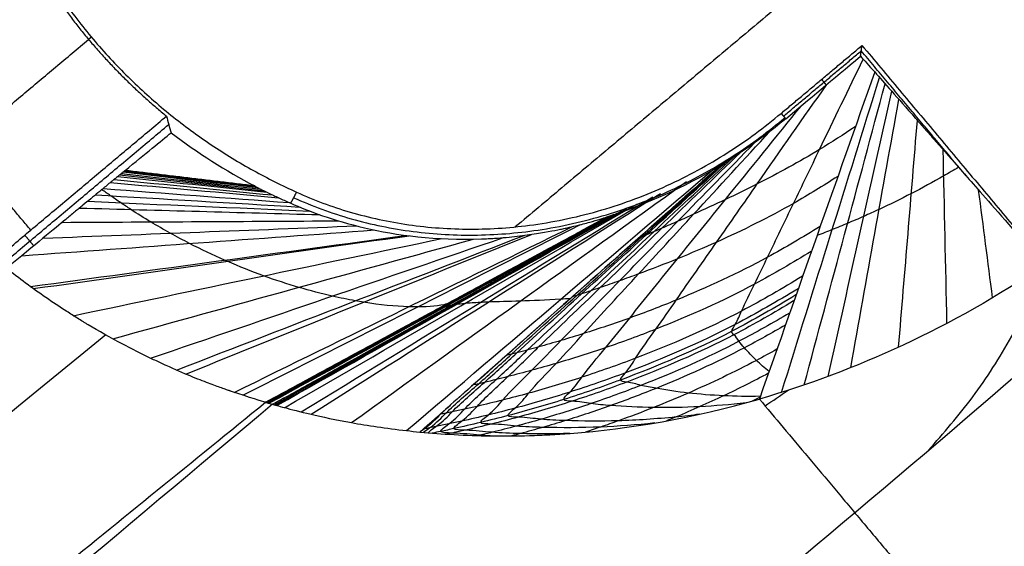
# Model space of a CAD drawing. Header units: millimetres. Extents: x -657 to 864, y -831 to 851.
# Tile 444 of 656: x 730.593 to 732.196, y -472.482 to -471.625. Entities that reach past the tile are written whole.
import ezdxf

# ---------------------------------------------------------------- set-up
doc = ezdxf.new("R2010")
doc.units = ezdxf.units.MM
doc.layers.add('Default', color=7, linetype='Continuous', true_color=0x000000)

msp = doc.modelspace()

# ---------------------------------------------------------------- linework, layer by layer
at = {"layer": 'Default'}
for points in [[(863.462, -524.3574, 60.1215), (781.241, -426.3702, 60.1215), (699.02, -328.383, 60.1215)], [(862.6916, -523.6536, 60.3347), (781.1353, -426.4587, 60.3347), (699.5791, -329.2638, 60.3347)], [(842.781, -633.2885, 16.0739), (715.467, -481.5616, 16.0739), (588.153, -329.8347, 16.0739)], [(842.2602, -632.8103, 16.3106), (715.3969, -481.6205, 16.3106), (588.5336, -330.4307, 16.3106)], [(734.0612, -340.3042, 73.1638), (540.134, -503.0285, 73.1638), (346.2067, -665.7528, 73.1638)], [(733.5114, -340.8567, 72.9219), (540.1791, -503.0817, 72.9219), (346.8468, -665.3068, 72.9219)], [(749.7126, -752.7944, -11.8414), (602.0068, -576.7654, -11.8414), (454.301, -400.7365, -11.8414)], [(749.3201, -752.3266, -11.5875), (602.0068, -576.7654, -11.5875), (454.6934, -401.2042, -11.5875)], [(723.8771, -484.2592, 89.3434), (731.0328, -478.2549, 89.3434), (738.1885, -472.2506, 89.3434)], [(738.1885, -472.2506, 89.5973), (731.0328, -478.2549, 89.5973), (723.8771, -484.2592, 89.5973)], [(723.8771, -484.2592, 89.4703), (731.0328, -478.2549, 89.4703), (738.1885, -472.2506, 89.4703)]]:
    msp.add_open_spline(points, degree=2, dxfattribs=at)
for points, knots in [([(812.669, -399.9988, 89.6975), (802.7277, -408.3406, 79.2965), (772.356, -433.8255, 50.6557), (702.4844, -492.4547, 3.3508), (640.4896, -544.4745, -11.8414), (602.0068, -576.7654, -11.8414)], [2.41548, 2.41548, 2.41548, 2.41548, 70.396144, 198.636056, 404.995527, 404.995527, 404.995527, 404.995527]), ([(812.1148, -400.4639, 89.4437), (802.3062, -408.6943, 79.2125), (772.0838, -434.0539, 50.7577), (702.42, -492.5087, 3.594), (640.4654, -544.4948, -11.5875), (602.0068, -576.7654, -11.5875)], [2.408267, 2.408267, 2.408267, 2.408267, 69.367076, 197.537893, 403.786179, 403.786179, 403.786179, 403.786179])]:
    msp.add_open_spline(points, degree=3, knots=knots, dxfattribs=at)
msp.add_rational_spline([(738.1885, -472.2506, 89.5204), (744.4855, -466.9668, 89.5204), (739.682, -461.2422, 89.5204), (734.8785, -455.5177, 89.5204), (728.5815, -460.8015, 89.5204)], [1, 0.707106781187, 1, 0.707106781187, 1], degree=2, knots=[1.570796, 1.570796, 1.570796, 3.141593, 3.141593, 4.712389, 4.712389, 4.712389], dxfattribs=at)
at = {"layer": 'Default', "color": 18, "true_color": 0x000000}
for points, degree in [([(737.2777, -463.2597, 94.5707), (733.6667, -466.2897, 96.8698), (730.0556, -469.3197, 99.1689), (726.4446, -472.3497, 101.468)], 3), ([(731.868, -467.7989, 97.1004), (729.9598, -469.4001, 98.3154), (728.0516, -471.0012, 99.5303), (726.1435, -472.6024, 100.7452)], 3), ([(736.145, -470.5709, 93.3296), (729.2756, -476.3351, 93.3296), (722.4061, -482.0992, 93.3296)], 2), ([(736.1725, -470.6037, 92.4328), (729.303, -476.3678, 92.4328), (722.4336, -482.132, 92.4328)], 2), ([(722.461, -482.1647, 91.5361), (729.3305, -476.4006, 91.5361), (736.1999, -470.6364, 91.5361)], 2), ([(722.4913, -482.2007, 94.1516), (729.3607, -476.4366, 94.1516), (736.2302, -470.6724, 94.1516)], 2), ([(732.6147, -470.943, 93.3296), (732.0073, -471.4527, 93.3296), (731.3999, -471.9624, 93.3296)], 2), ([(736.6663, -471.1921, 93.4434), (729.7968, -476.9563, 93.4434), (722.9274, -482.7204, 93.4434)], 2), ([(736.6955, -471.2269, 92.4897), (729.826, -476.9911, 92.4897), (722.9566, -482.7553, 92.4897)], 2), ([(722.9858, -482.7901, 91.5361), (729.8552, -477.0259, 91.5361), (736.7247, -471.2618, 91.5361)], 2), ([(730.6039, -471.5104, 94.4505), (730.3827, -471.696, 94.4505), (730.1615, -471.8816, 94.4505)], 2), ([(730.2755, -472.0174, 94.4505), (730.4902, -471.8372, 94.4505), (730.7049, -471.6571, 94.4505)], 2), ([(730.7094, -471.6533, 93.3296), (730.7071, -471.6552, 93.89), (730.7049, -471.6571, 94.4505)], 2), ([(731.8329, -471.7776, 93.3296), (731.8988, -471.7223, 93.3296), (731.9646, -471.667, 93.3296)], 2), ([(731.8367, -471.7821, 94.5701), (731.9001, -471.7289, 94.5701), (731.9634, -471.6757, 94.5701)], 2), ([(731.9623, -471.6844, 95.8106), (731.9634, -471.6757, 94.5701), (731.9646, -471.667, 93.3296)], 2), ([(732.1341, -471.8791, 94.5701), (732.0488, -471.7774, 94.5701), (731.9634, -471.6757, 94.5701)], 2), ([(731.9646, -471.667, 93.3296), (732.4541, -472.2504, 93.3296), (732.9437, -472.8338, 93.3296)], 2), ([(731.8403, -471.7864, 95.7562), (731.878, -471.755, 95.7928), (731.9166, -471.7227, 95.8098), (731.9623, -471.6844, 95.8106)], 3), ([(731.9623, -471.6844, 95.8106), (731.9682, -471.691, 95.7465), (731.9759, -471.6996, 95.6756), (731.9854, -471.7102, 95.5979)], 3), ([(730.6107, -471.9676, 94.4505), (730.4967, -471.8318, 94.4505), (730.3827, -471.696, 94.4505)], 2), ([(731.9854, -471.7102, 95.5979), (731.9227, -471.8877, 95.0218), (731.8601, -472.0652, 94.4456), (731.7975, -472.2426, 93.8694)], 3), ([(731.8336, -472.2318, 93.8534), (731.8868, -472.0609, 94.4138), (731.94, -471.89, 94.9741), (731.9933, -471.7191, 95.5345)], 3), ([(731.8988, -471.7223, 93.3296), (731.9025, -471.7268, 94.5648), (731.9063, -471.7313, 95.8001)], 2), ([(731.9853, -471.7104, 95.5976), (731.9854, -471.7103, 95.5977), (731.9854, -471.7103, 95.5978), (731.9854, -471.7102, 95.5979)], 3), ([(731.8704, -472.2197, 93.8382), (731.9143, -472.0563, 94.3805), (731.9583, -471.8928, 94.9229), (732.0023, -471.7293, 95.4652)], 3), ([(731.9094, -472.2059, 93.8231), (731.944, -472.0511, 94.3439), (731.9785, -471.8963, 94.8647), (732.0131, -471.7416, 95.3854)], 3), ([(731.9462, -472.1917, 93.81), (731.9723, -472.046, 94.3077), (731.9985, -471.9003, 94.8053), (732.0247, -471.7546, 95.3029)], 3), ([(730.3895, -472.1532, 94.4505), (730.6107, -471.9676, 94.4505), (730.8318, -471.782, 94.4505)], 2), ([(730.8318, -471.782, 94.4505), (730.8342, -471.7911, 95.5197), (730.8366, -471.8002, 96.5888), (730.8391, -471.8091, 97.658)], 3), ([(731.8329, -471.7776, 93.3296), (731.8366, -471.782, 94.5429), (731.8403, -471.7864, 95.7562)], 2), ([(730.3869, -472.1719, 96.0543), (730.6112, -471.9838, 96.0543), (730.8354, -471.7956, 96.0543)], 2), ([(732.0243, -472.1582, 93.7855), (732.0345, -472.0351, 94.2219), (732.0447, -471.9121, 94.6583), (732.0549, -471.789, 95.0946)], 3), ([(730.7643, -471.8705, 97.521), (730.7978, -471.8429, 97.5698), (730.8228, -471.8224, 97.6154), (730.8391, -471.8091, 97.658)], 3), ([(730.8391, -471.8091, 97.658), (730.8825, -471.8421, 97.5769), (730.9281, -471.8709, 97.4898), (730.9754, -471.8957, 97.3968)], 3), ([(732.103, -472.1194, 93.7652), (732.101, -472.0252, 94.115), (732.0989, -471.931, 94.4648), (732.0969, -471.8367, 94.8146)], 3), ([(731.2228, -472.294, 94.3737), (731.3901, -472.1516, 94.8264), (731.5574, -472.0091, 95.279), (731.7247, -471.8667, 95.7317)], 3), ([(731.5661, -471.9402, 95.946), (731.6133, -471.9243, 95.8443), (731.6711, -471.9004, 95.7704), (731.7349, -471.8616, 95.7245)], 3), ([(731.7349, -471.8616, 95.7245), (731.7349, -471.8616, 95.7245), (731.7349, -471.8616, 95.7245), (731.7349, -471.8616, 95.7245)], 3), ([(730.7524, -471.8803, 97.5004), (730.8334, -471.8888, 97.4519), (730.9144, -471.8973, 97.4033), (730.9954, -471.9058, 97.3547)], 3), ([(730.7554, -471.8778, 97.5055), (730.8338, -471.8864, 97.4586), (730.9121, -471.8949, 97.4118), (730.9905, -471.9034, 97.365)], 3), ([(730.758, -471.8756, 97.5102), (730.834, -471.8841, 97.465), (730.91, -471.8926, 97.4198), (730.986, -471.9011, 97.3747)], 3), ([(730.7583, -471.8754, 97.5106), (730.834, -471.8839, 97.4656), (730.9098, -471.8924, 97.4205), (730.9856, -471.9009, 97.3755)], 3), ([(730.7611, -471.873, 97.5158), (730.8343, -471.8814, 97.4726), (730.9075, -471.8899, 97.4293), (730.9806, -471.8983, 97.386)], 3), ([(730.7627, -471.8717, 97.5184), (730.8345, -471.8802, 97.4761), (730.9063, -471.8886, 97.4337), (730.9781, -471.897, 97.3914)], 3), ([(730.7635, -471.8711, 97.5197), (730.8345, -471.8795, 97.4778), (730.9056, -471.8879, 97.436), (730.9767, -471.8963, 97.3941)], 3), ([(730.9754, -471.8957, 97.3968), (730.8698, -471.8831, 97.4589), (730.7643, -471.8705, 97.521)], 2), ([(730.7284, -471.9, 97.4621), (730.8295, -471.9076, 97.4), (730.9306, -471.9152, 97.3378), (731.0317, -471.9228, 97.2756)], 3), ([(730.7405, -471.8901, 97.4809), (730.8317, -471.8983, 97.4254), (730.9229, -471.9066, 97.3698), (731.0141, -471.9148, 97.3143)], 3), ([(730.7465, -471.8852, 97.4906), (730.8326, -471.8936, 97.4385), (730.9187, -471.902, 97.3864), (731.0049, -471.9104, 97.3343)], 3), ([(731.1332, -472.281, 94.5466), (731.3149, -472.1503, 94.9551), (731.4967, -472.0195, 95.3636), (731.6785, -471.8887, 95.772)], 3), ([(730.716, -471.9102, 97.444), (730.8268, -471.9168, 97.3754), (730.9377, -471.9234, 97.3068), (731.0485, -471.93, 97.2382)], 3), ([(731.0341, -471.9239, 97.2702), (731.0389, -471.9149, 95.2999), (731.0437, -471.906, 93.3296)], 2), ([(731.0512, -472.2636, 94.7924), (731.2421, -472.1468, 95.1414), (731.433, -472.0301, 95.4904), (731.624, -471.9133, 95.8394)], 3), ([(731.0672, -472.2674, 94.7317), (731.2569, -472.1475, 95.0951), (731.4466, -472.0276, 95.4585), (731.6364, -471.9078, 95.8219)], 3), ([(732.1774, -472.0777, 93.7498), (732.1698, -472.0193, 93.9783), (732.1622, -471.9609, 94.2068), (732.1546, -471.9025, 94.4354)], 3), ([(730.69, -471.9317, 97.4087), (730.8203, -471.9352, 97.328), (730.9505, -471.9388, 97.2472), (731.0808, -471.9424, 97.1665)], 3), ([(730.7033, -471.9207, 97.4262), (730.8238, -471.926, 97.3514), (730.9443, -471.9312, 97.2766), (731.0648, -471.9365, 97.2019)], 3), ([(731.0114, -472.2532, 95.029), (731.2015, -472.1463, 95.3235), (731.3916, -472.0394, 95.6179), (731.5817, -471.9326, 95.9124)], 3), ([(731.0242, -472.2567, 94.9274), (731.2157, -472.146, 95.2451), (731.4072, -472.0353, 95.5627), (731.5987, -471.9247, 95.8803)], 3), ([(730.993, -472.2479, 95.4466), (731.271, -472.0971, 95.7637), (731.549, -471.9462, 96.0807)], 2), ([(730.9944, -472.2483, 95.4079), (731.1801, -472.1473, 95.6269), (731.3658, -472.0464, 95.8459), (731.5516, -471.9454, 96.0649)], 3), ([(730.9958, -472.2487, 95.3689), (731.1819, -472.1473, 95.5955), (731.368, -472.046, 95.8221), (731.554, -471.9446, 96.0488)], 3), ([(730.9978, -472.2493, 95.3167), (731.1842, -472.1474, 95.5534), (731.3706, -472.0454, 95.7902), (731.5571, -471.9435, 96.0269)], 3), ([(730.9987, -472.2496, 95.2902), (731.1853, -472.1474, 95.5321), (731.3719, -472.0452, 95.7739), (731.5585, -471.943, 96.0157)], 3), ([(731.0045, -472.2512, 95.1326), (731.2853, -472.0957, 95.5393), (731.5661, -471.9402, 95.946)], 2), ([(731.0045, -472.2512, 95.1326), (731.1917, -472.1476, 95.4037), (731.3789, -472.0439, 95.6749), (731.5661, -471.9402, 95.946)], 3), ([(731.0072, -472.252, 95.0806), (731.1961, -472.1468, 95.3634), (731.3849, -472.0416, 95.6462), (731.5737, -471.9364, 95.929)], 3), ([(731.01, -472.2528, 95.045), (731.1997, -472.1464, 95.3358), (731.3895, -472.0401, 95.6267), (731.5792, -471.9338, 95.9175)], 3), ([(731.2147, -472.1348, 95.437), (731.3318, -472.07, 95.6067), (731.449, -472.0051, 95.7764), (731.5661, -471.9402, 95.946)], 3), ([(731.3162, -472.0725, 95.8152), (731.3938, -472.0304, 95.9037), (731.4714, -471.9883, 95.9922), (731.549, -471.9462, 96.0807)], 3), ([(731.549, -471.9462, 96.0807), (731.5514, -471.9455, 96.0663), (731.5558, -471.9439, 96.0372), (731.5616, -471.9419, 95.9923), (731.5647, -471.9407, 95.9616), (731.5661, -471.9402, 95.946)], 3), ([(730.6305, -471.9807, 97.3376), (730.8009, -471.9741, 97.236), (730.9713, -471.9674, 97.1344), (731.1417, -471.9607, 97.0328)], 3), ([(730.6617, -471.955, 97.3737), (730.8117, -471.9542, 97.2819), (730.9617, -471.9533, 97.1901), (731.1117, -471.9525, 97.0982)], 3), ([(730.9421, -472.2318, 95.9572), (731.1257, -472.1418, 96.0618), (731.3093, -472.0519, 96.1664), (731.493, -471.9619, 96.271)], 3), ([(730.9563, -472.2365, 95.861), (731.1396, -472.1439, 95.9858), (731.323, -472.0513, 96.1106), (731.5063, -471.9587, 96.2354)], 3), ([(730.5961, -472.0093, 97.2989), (730.7877, -471.9953, 97.1892), (730.9792, -471.9814, 97.0795), (731.1708, -471.9674, 96.9698)], 3), ([(730.6009, -471.9758, 94.4505), (730.6082, -471.9846, 95.8856), (730.6155, -471.9933, 97.3206)], 2), ([(730.61, -472.0595, 97.1697), (730.8144, -472.0317, 97.0658), (731.0187, -472.004, 96.9619), (731.223, -471.9762, 96.8581)], 3), ([(730.6147, -472.0629, 97.1573), (730.8188, -472.0342, 97.0547), (731.0229, -472.0054, 96.9522), (731.2269, -471.9767, 96.8497)], 3), ([(730.8058, -472.1763, 96.5737), (730.9973, -472.1108, 96.5575), (731.1889, -472.0453, 96.5413), (731.3805, -471.9798, 96.5252)], 3), ([(730.8481, -472.1956, 96.4133), (731.0368, -472.1225, 96.4265), (731.2255, -472.0494, 96.4396), (731.4142, -471.9763, 96.4528)], 3), ([(730.8632, -472.202, 96.3511), (731.051, -472.1262, 96.3762), (731.2387, -472.0504, 96.4012), (731.4264, -471.9746, 96.4262)], 3), ([(730.6798, -472.1069, 96.9763), (730.88, -472.065, 96.8963), (731.0802, -472.0232, 96.8163), (731.2805, -471.9814, 96.7362)], 3), ([(730.7441, -472.1446, 96.7819), (730.9399, -472.0905, 96.7307), (731.1358, -472.0364, 96.6795), (731.3317, -471.9823, 96.6283)], 3), ([(730.993, -472.2479, 95.4466), (731.1466, -472.1646, 95.6218), (731.3003, -472.0812, 95.797), (731.4539, -471.9978, 95.9722)], 3), ([(732.2616, -472.0243, 93.7367), (732.1106, -472.1265, 93.7562), (731.9538, -472.1975, 93.7977), (731.7975, -472.2426, 93.8694)], 3), ([(731.3078, -472.2403, 94.5178), (731.3568, -472.1969, 94.6563), (731.4058, -472.1534, 94.7948), (731.4549, -472.1099, 94.9333)], 3), ([(730.7329, -472.1383, 96.8167), (729.2171, -473.3727, 97.7929), (727.7013, -474.6072, 98.7692), (726.1855, -475.8416, 99.7454)], 3), ([(731.8068, -472.2537, 93.8539), (731.8192, -472.2453, 93.8523), (731.8317, -472.2369, 93.8506), (731.8441, -472.2284, 93.8489)], 3), ([(731.0045, -472.2512, 95.1326), (725.0841, -477.2191, 95.1326), (719.1637, -482.1869, 95.1326)], 2), ([(725.3555, -476.8258, 99.1267), (728.1743, -474.5369, 97.2867), (730.993, -472.2479, 95.4466)], 2), ([(731.2447, -472.2963, 94.3395), (731.2612, -472.2817, 94.3861), (731.2777, -472.267, 94.4327), (731.2942, -472.2524, 94.4793)], 3), ([(731.7986, -472.2395, 93.8795), (731.7944, -472.2417, 93.8779), (731.7902, -472.2438, 93.8763), (731.786, -472.2459, 93.8747)], 3)]:
    msp.add_open_spline(points, degree=degree, dxfattribs=at)
for points, knots in [([(731.8437, -472.5191, 95.2334), (732.0821, -472.3202, 95.2045), (732.5274, -471.9376, 95.15), (733.1552, -471.3672, 95.0717), (733.7342, -470.8126, 94.9982), (734.2896, -470.2515, 94.9263), (734.8194, -469.6849, 94.8562), (735.3071, -469.1311, 94.7901), (735.7395, -468.6091, 94.73), (736.1155, -468.1262, 94.6762), (736.4379, -467.685, 94.6286), (736.7117, -467.2858, 94.587), (736.9437, -466.9247, 94.5505), (737.1432, -466.593, 94.5179), (737.3191, -466.2788, 94.4881), (737.4374, -466.0503, 94.467), (737.4986, -465.9255, 94.4558), (737.5095, -465.903, 94.4538)], [0, 0, 0, 0, 1.242741, 2.348493, 3.395351, 4.454451, 5.514702, 6.512121, 7.425935, 8.252143, 8.992431, 9.648879, 10.229917, 10.754221, 11.245477, 11.723365, 11.828336, 11.828336, 11.828336, 11.828336]), ([(738.1339, -466.2595, 94.1516), (738.0884, -466.3451, 94.1516), (737.9794, -466.5429, 94.1519), (737.7946, -466.8544, 94.1537), (737.5701, -467.2053, 94.1572), (737.3107, -467.5833, 94.163), (737.0065, -467.9969, 94.1716), (736.6503, -468.4492, 94.1838), (736.2373, -468.9393, 94.2004), (735.765, -469.4638, 94.2221), (735.2349, -470.0149, 94.2495), (734.6617, -470.5734, 94.2823), (734.0635, -471.1214, 94.3196), (733.4421, -471.6582, 94.3614), (732.771, -472.2055, 94.4097), (732.2967, -472.5689, 94.4461), (732.0433, -472.7569, 94.4662)], [0.819002, 0.819002, 0.819002, 0.819002, 1.223022, 1.760617, 2.334376, 2.970221, 3.68859, 4.498707, 5.402848, 6.40286, 7.494362, 8.654622, 9.813624, 10.959228, 12.169282, 13.529246, 13.529246, 13.529246, 13.529246]), ([(730.3029, -471.7272, 97.8991), (730.2213, -471.5949, 98.0766), (730.1623, -471.4406, 98.1986), (730.1297, -471.2276, 98.2913), (730.1254, -471.187, 98.3058), (730.1207, -471.102, 98.3305), (730.1203, -471.0589, 98.3401), (730.1257, -470.9278, 98.361), (730.1379, -470.8382, 98.3646), (730.2031, -470.5633, 98.3472), (730.2789, -470.3901, 98.3009), (730.3957, -470.2204, 98.227), (730.3965, -470.2191, 98.2264), (730.3992, -470.2153, 98.2247), (730.4032, -470.2095, 98.2222), (730.4127, -470.1962, 98.2162), (730.4319, -470.1697, 98.204), (730.4489, -470.1474, 98.1931), (730.4837, -470.1035, 98.1709), (730.5079, -470.075, 98.1554), (730.5835, -469.9919, 98.1071), (730.6379, -469.9396, 98.0724), (730.6965, -469.8905, 98.0352)], [-3.125072, -3.125072, -3.125072, -3.125072, -2.343804, -2.343804, -2.148487, -2.148487, -1.95317, -1.95317, -1.562536, -1.562536, -0.781268, -0.781268, -0.769061, -0.769061, -0.756853, -0.732439, -0.68361, -0.585951, -0.585951, -0.390634, -0.390634, 0, 0, 0, 0]), ([(731.8133, -472.1978, 94.0151), (731.806, -472.1919, 94.0491), (731.7916, -472.1794, 94.1197), (731.776, -472.1627, 94.2088), (731.7637, -472.1489, 94.2815), (731.7584, -472.1391, 94.3283), (731.7504, -472.1336, 94.3623), (731.7611, -472.1168, 94.4115), (731.7711, -472.0926, 94.4905), (731.79, -472.0553, 94.607), (731.8177, -471.9972, 94.7914), (731.8532, -471.9241, 95.0226), (731.905, -471.8166, 95.3629), (731.9428, -471.7383, 95.6108), (731.9665, -471.6891, 95.7663)], [0.1044479, 0.1044479, 0.1044479, 0.1044479, 0.1621357, 0.2245299, 0.255727, 0.2869241, 0.3025226, 0.3181211, 0.3493182, 0.4117124, 0.4741065, 0.5988948, 0.7236831, 0.9336477, 0.9336477, 0.9336477, 0.9336477]), ([(731.9854, -471.7102, 95.5979), (732.0005, -471.7272, 95.4743), (732.0223, -471.752, 95.3154), (732.0514, -471.7851, 95.118), (732.0515, -471.7852, 95.1174), (732.0521, -471.7858, 95.1137), (732.0529, -471.7867, 95.1082), (732.0548, -471.7889, 95.0951), (732.0588, -471.7934, 95.0681), (732.0673, -471.8031, 95.0108), (732.0864, -471.8249, 94.8833), (732.1064, -471.8475, 94.7517), (732.1215, -471.8647, 94.6526), (732.1213, -471.8645, 94.6538), (732.1213, -471.8646, 94.6534), (732.1214, -471.8647, 94.6528), (732.1216, -471.8649, 94.6515), (732.1221, -471.8655, 94.6484), (732.1233, -471.8668, 94.6409), (732.1264, -471.8703, 94.6205), (732.1359, -471.8811, 94.5582), (732.1681, -471.9178, 94.3479), (732.2182, -471.9748, 94.0204), (732.2616, -472.0243, 93.7367)], [-2.569087, -2.569087, -2.569087, -2.569087, -1.926815, -1.926815, -1.91678, -1.91678, -1.906744, -1.886673, -1.846531, -1.766247, -1.605679, -1.284543, -1.284543, -1.279526, -1.279526, -1.274508, -1.264472, -1.244401, -1.20426, -1.123976, -0.963408, -0.642272, 0, 0, 0, 0]), ([(731.7991, -472.2381, 93.8842), (731.7782, -472.2386, 93.9149), (731.7378, -472.2378, 93.9785), (731.6808, -472.2335, 94.0765), (731.6375, -472.2267, 94.1615), (731.6036, -472.2208, 94.2295), (731.5873, -472.2149, 94.2745), (731.5662, -472.214, 94.3057), (731.585, -472.1946, 94.359), (731.5994, -472.1693, 94.4419), (731.6297, -472.1286, 94.5656), (731.6726, -472.066, 94.7607), (731.7282, -471.9869, 95.0055), (731.8097, -471.87, 95.3682), (731.8694, -471.7846, 95.6332), (731.9071, -471.7307, 95.8004)], [0.0396874, 0.0396874, 0.0396874, 0.0396874, 0.0997416, 0.1621357, 0.2245299, 0.255727, 0.2869241, 0.3025226, 0.3181211, 0.3493182, 0.4117124, 0.4741065, 0.5988948, 0.7236831, 0.9369851, 0.9369851, 0.9369851, 0.9369851]), ([(731.7759, -472.2487, 93.8796), (731.7499, -472.2519, 93.9073), (731.698, -472.2559, 93.9667), (731.6239, -472.2574, 94.061), (731.5665, -472.2542, 94.146), (731.5218, -472.2506, 94.215), (731.5001, -472.2457, 94.2609), (731.4727, -472.2459, 94.2933), (731.4955, -472.2259, 94.3473), (731.5121, -472.2002, 94.4319), (731.5481, -472.1586, 94.5579), (731.5988, -472.0949, 94.7565), (731.6645, -472.0142, 95.0059), (731.7574, -471.8991, 95.3628), (731.8247, -471.816, 95.6201), (731.8659, -471.7651, 95.7779)], [0.0417987, 0.0417987, 0.0417987, 0.0417987, 0.0997416, 0.1621357, 0.2245299, 0.255727, 0.2869241, 0.3025226, 0.3181211, 0.3493182, 0.4117124, 0.4741065, 0.5988948, 0.7236831, 0.921255, 0.921255, 0.921255, 0.921255]), ([(731.8403, -471.7864, 95.7562), (731.817, -471.8059, 95.7335), (731.7942, -471.8227, 95.7202), (731.7709, -471.8386, 95.7167), (731.7701, -471.839, 95.7167), (731.7669, -471.8412, 95.7164), (731.7652, -471.8423, 95.7164), (731.7603, -471.8455, 95.7164), (731.7571, -471.8476, 95.7168), (731.7506, -471.8519, 95.718), (731.7473, -471.8539, 95.719), (731.7412, -471.8577, 95.7212), (731.7374, -471.8602, 95.7231), (731.7349, -471.8616, 95.7245)], [0, 0, 0, 0, 0.0948382, 0.0948382, 0.1066929, 0.1066929, 0.1185477, 0.1185477, 0.1422572, 0.1422572, 0.1659668, 0.1659668, 0.1896763, 0.1896763, 0.1896763, 0.1896763]), ([(731.9537, -471.7992, 95.3082), (731.9346, -471.8119, 95.3048), (731.8833, -471.8452, 95.2968), (731.8115, -471.8841, 95.2962), (731.7423, -471.9181, 95.3039), (731.699, -471.938, 95.3125), (731.6645, -471.9533, 95.3217), (731.643, -471.9627, 95.3284), (731.626, -471.97, 95.3343), (731.6151, -471.9747, 95.3384), (731.6069, -471.9781, 95.3415), (731.6022, -471.9803, 95.3435), (731.6002, -471.981, 95.3443), (731.6002, -471.981, 95.3443)], [-0.000704, -0.000704, -0.000704, -0.000704, 0.173546, 0.460996, 0.60472, 0.748445, 0.820308, 0.89217, 0.928101, 0.964032, 0.981998, 0.999964, 1.000287, 1.000287, 1.000287, 1.000287]), ([(731.7001, -472.2674, 93.9187), (731.6872, -472.2691, 93.9303), (731.6416, -472.2743, 93.9723), (731.5663, -472.2793, 94.049), (731.4951, -472.2785, 94.1362), (731.4403, -472.2761, 94.2084), (731.4136, -472.2717, 94.2566), (731.3806, -472.2722, 94.2918), (731.4072, -472.252, 94.3459), (731.426, -472.2262, 94.4318), (731.4674, -472.1843, 94.5591), (731.5256, -472.1201, 94.7603), (731.601, -472.0388, 95.0126), (731.7019, -471.9292, 95.3541), (731.7732, -471.8519, 95.5949), (731.8147, -471.8069, 95.7349)], [0.0753744, 0.0753744, 0.0753744, 0.0753744, 0.0997416, 0.1621357, 0.2245299, 0.255727, 0.2869241, 0.3025226, 0.3181211, 0.3493182, 0.4117124, 0.4741065, 0.5988948, 0.7236831, 0.896902, 0.896902, 0.896902, 0.896902]), ([(731.6274, -472.2816, 93.962), (731.597, -472.2848, 93.9888), (731.533, -472.2896, 94.0492), (731.4595, -472.2895, 94.1334), (731.4, -472.2873, 94.2082), (731.3711, -472.2829, 94.258), (731.3356, -472.2834, 94.2952), (731.364, -472.2632, 94.349), (731.3839, -472.2374, 94.4355), (731.4279, -472.1955, 94.5632), (731.4895, -472.1314, 94.7651), (731.5696, -472.0502, 95.0184), (731.6745, -471.943, 95.3539), (731.7479, -471.8681, 95.5882), (731.7896, -471.8255, 95.7214)], [0.1084309, 0.1084309, 0.1084309, 0.1084309, 0.1621357, 0.2245299, 0.255727, 0.2869241, 0.3025226, 0.3181211, 0.3493182, 0.4117124, 0.4741065, 0.5988948, 0.7236831, 0.8878964, 0.8878964, 0.8878964, 0.8878964]), ([(731.3588, -472.3026, 94.1904), (731.3531, -472.3023, 94.1976), (731.3323, -472.301, 94.2252), (731.3086, -472.2976, 94.2645), (731.2699, -472.2978, 94.3054), (731.3007, -472.2778, 94.3585), (731.3222, -472.2521, 94.4458), (731.3698, -472.2106, 94.5735), (731.4365, -472.1469, 94.7761), (731.5232, -472.0663, 95.03), (731.6347, -471.9617, 95.3605), (731.7121, -471.8892, 95.5896), (731.7552, -471.8488, 95.7172)], [0.2444854, 0.2444854, 0.2444854, 0.2444854, 0.255727, 0.2869241, 0.3025226, 0.3181211, 0.3493182, 0.4117124, 0.4741065, 0.5988948, 0.7236831, 0.8805751, 0.8805751, 0.8805751, 0.8805751]), ([(731.4886, -472.2986, 94.0641), (731.4609, -472.2995, 94.0923), (731.4176, -472.2994, 94.1402), (731.3601, -472.2974, 94.21), (731.3293, -472.293, 94.2618), (731.2915, -472.2933, 94.3013), (731.3215, -472.2732, 94.3547), (731.3425, -472.2475, 94.4418), (731.3889, -472.2058, 94.5695), (731.454, -472.1419, 94.772), (731.5386, -472.0611, 95.0257), (731.6477, -471.9558, 95.3573), (731.7237, -471.8826, 95.5876), (731.7662, -471.8417, 95.7164)], [0.1749314, 0.1749314, 0.1749314, 0.1749314, 0.2245299, 0.255727, 0.2869241, 0.3025226, 0.3181211, 0.3493182, 0.4117124, 0.4741065, 0.5988948, 0.7236831, 0.8821913, 0.8821913, 0.8821913, 0.8821913]), ([(731.7349, -471.8616, 95.7245), (731.5733, -472.0048, 95.2681), (731.451, -472.1128, 94.9244), (731.3309, -472.2208, 94.5784), (731.2963, -472.2492, 94.4908), (731.27, -472.2757, 94.4028), (731.2633, -472.2824, 94.3805), (731.25, -472.2927, 94.3493), (731.2451, -472.2959, 94.3407), (731.2446, -472.2963, 94.3394)], [0, 0, 0, 0, 1.025524, 1.025524, 1.538286, 1.538286, 1.794667, 1.794667, 2.051048, 2.051048, 2.051048, 2.051048]), ([(731.2502, -472.2968, 94.331), (731.2529, -472.2946, 94.3379), (731.2713, -472.2825, 94.3711), (731.2922, -472.2586, 94.4531), (731.3415, -472.2173, 94.5806), (731.4106, -472.154, 94.7833), (731.5004, -472.0739, 95.0372), (731.6155, -471.9703, 95.3669), (731.6954, -471.8985, 95.5952), (731.7398, -471.8586, 95.722)], [0.309639, 0.309639, 0.309639, 0.309639, 0.3181211, 0.3493182, 0.4117124, 0.4741065, 0.5988948, 0.7236831, 0.8795486, 0.8795486, 0.8795486, 0.8795486]), ([(731.258, -472.2975, 94.3195), (731.2598, -472.2948, 94.3292), (731.2808, -472.2813, 94.3657), (731.3021, -472.2565, 94.4505), (731.3508, -472.2152, 94.5781), (731.4192, -472.1517, 94.7808), (731.5079, -472.0714, 95.0347), (731.6218, -471.9675, 95.3646), (731.7008, -471.8955, 95.593), (731.7448, -471.8555, 95.7199)], [0.3059575, 0.3059575, 0.3059575, 0.3059575, 0.3181211, 0.3493182, 0.4117124, 0.4741065, 0.5988948, 0.7236831, 0.8797123, 0.8797123, 0.8797123, 0.8797123]), ([(732.122, -471.8653, 94.6493), (732.1139, -471.8701, 94.6515), (732.0883, -471.8851, 94.6585), (732.045, -471.9086, 94.6717), (732.0013, -471.93, 94.6871), (731.9669, -471.9456, 94.7004), (731.9414, -471.9566, 94.711), (731.9159, -471.967, 94.7222), (731.8999, -471.9733, 94.7296), (731.8914, -471.9764, 94.7337)], [0.4425398, 0.4425398, 0.4425398, 0.4425398, 0.5, 0.625, 0.75, 0.8100986, 0.875, 0.9375, 1, 1, 1, 1]), ([(730.7643, -471.8705, 97.521), (730.763, -471.8715, 97.5191), (730.7613, -471.873, 97.5162), (730.7596, -471.8744, 97.5132), (730.7585, -471.8753, 97.5111), (730.7576, -471.876, 97.5094), (730.7572, -471.8763, 97.5085), (730.7563, -471.8771, 97.507), (730.7533, -471.8795, 97.5019), (730.7507, -471.8817, 97.4976), (730.7439, -471.8872, 97.4864), (730.737, -471.8929, 97.4752), (730.7286, -471.8998, 97.4625), (730.725, -471.9028, 97.4571), (730.7226, -471.9048, 97.4535), (730.722, -471.9053, 97.4526), (730.7126, -471.9131, 97.4389), (730.7003, -471.9232, 97.422), (730.6867, -471.9344, 97.4045), (730.6774, -471.9421, 97.3926), (730.6719, -471.9467, 97.3859), (730.6503, -471.9645, 97.3597), (730.6181, -471.9911, 97.3232), (730.5712, -472.0299, 97.2713)], [0, 0, 0, 0, 0.0296575, 0.0444862, 0.0444862, 0.0593149, 0.0593149, 0.0889724, 0.0889724, 0.1186298, 0.1186298, 0.1779447, 0.2076022, 0.2224309, 0.2224309, 0.2372596, 0.2372596, 0.2965745, 0.326232, 0.326232, 0.3558894, 0.3558894, 0.4745192, 0.4745192, 0.4745192, 0.4745192]), ([(731.925, -471.8804, 95.0442), (731.9014, -471.8954, 95.0361), (731.8384, -471.9345, 95.0162), (731.7495, -471.9783, 95.0043), (731.6642, -472.0147, 95.0047), (731.6112, -472.0352, 95.0104), (731.5694, -472.0504, 95.018), (731.5434, -472.0595, 95.0242), (731.523, -472.0664, 95.0299), (731.5101, -472.0707, 95.0339), (731.5002, -472.0739, 95.0371), (731.4949, -472.0758, 95.039), (731.4925, -472.0765, 95.0398), (731.4924, -472.0765, 95.0398)], [-0.000886, -0.000886, -0.000886, -0.000886, 0.173546, 0.460996, 0.60472, 0.748445, 0.820308, 0.89217, 0.928101, 0.964032, 0.981998, 0.999964, 1.000253, 1.000253, 1.000253, 1.000253]), ([(730.9754, -471.8957, 97.3968), (730.9788, -471.8975, 97.39), (730.9868, -471.9017, 97.373), (731.006, -471.911, 97.3319), (731.0111, -471.9134, 97.3208), (731.0226, -471.9188, 97.2957), (731.0283, -471.9213, 97.283), (731.0341, -471.9239, 97.2702)], [-0.193968, -0.193968, -0.193968, -0.193968, -0.096984, -0.096984, -0.048492, -0.048492, 0, 0, 0, 0]), ([(731.288, -472.0879, 95.783), (731.2762, -472.0911, 95.8757), (731.256, -472.0931, 95.9886), (731.2101, -472.0924, 96.1913), (731.1754, -472.0889, 96.3172), (731.1318, -472.0815, 96.4581), (731.0973, -472.0745, 96.5635), (731.0476, -472.0616, 96.7034), (730.9903, -472.0429, 96.8529), (730.9492, -472.0266, 96.9538), (730.9089, -472.009, 97.0503), (730.8783, -471.9944, 97.1222), (730.838, -471.9729, 97.214), (730.8061, -471.9545, 97.2853), (730.7791, -471.9377, 97.3449), (730.7572, -471.9232, 97.3927), (730.7415, -471.9124, 97.4268), (730.7312, -471.905, 97.449), (730.7264, -471.9016, 97.4592)], [0, 0, 0, 0, 0.1324023, 0.1647895, 0.3059218, 0.329579, 0.3926816, 0.4794414, 0.5662012, 0.6529609, 0.6591581, 0.7397207, 0.7831006, 0.8264805, 0.8698603, 0.8915503, 0.9132402, 0.9314423, 0.9314423, 0.9314423, 0.9314423]), ([(731.0341, -471.9239, 97.2702), (731.0633, -471.9367, 97.2051), (731.1029, -471.9519, 97.1167), (731.2061, -471.9759, 96.8933), (731.2699, -471.9847, 96.7584), (731.3474, -471.9818, 96.5952), (731.3486, -471.9818, 96.5926), (731.3522, -471.9816, 96.5852), (731.3574, -471.9814, 96.574), (731.3694, -471.9807, 96.5488), (731.3791, -471.98, 96.5282), (731.3977, -471.9783, 96.4885), (731.4091, -471.9769, 96.4639), (731.4402, -471.9727, 96.3961), (731.4569, -471.9696, 96.3587), (731.4702, -471.9669, 96.3271), (731.4721, -471.9665, 96.3227), (731.4747, -471.966, 96.3166), (731.4785, -471.9652, 96.3073), (731.4871, -471.9633, 96.2862), (731.494, -471.9617, 96.2686), (731.5069, -471.9585, 96.2343), (731.5145, -471.9565, 96.2126), (731.5343, -471.951, 96.1505), (731.5436, -471.9481, 96.1134), (731.549, -471.9462, 96.0807)], [-1.758738, -1.758738, -1.758738, -1.758738, -1.319054, -1.319054, -0.879369, -0.879369, -0.865629, -0.865629, -0.851889, -0.824409, -0.769448, -0.769448, -0.659527, -0.659527, -0.439685, -0.439685, -0.425944, -0.425944, -0.412204, -0.384724, -0.329763, -0.329763, -0.219842, -0.219842, 0, 0, 0, 0]), ([(731.4737, -472.0931, 94.9868), (731.48, -472.0876, 95.0045), (731.5224, -472.0501, 95.1236), (731.5846, -471.9949, 95.2998), (731.6407, -471.9451, 95.4584), (731.6609, -471.9272, 95.5156)], [0.5771986, 0.5771986, 0.5771986, 0.5771986, 0.5988948, 0.7236831, 0.793907, 0.793907, 0.793907, 0.793907]), ([(731.8963, -471.9616, 94.7801), (731.8683, -471.979, 94.7673), (731.7934, -472.0238, 94.7356), (731.6874, -472.0725, 94.7124), (731.5861, -472.1114, 94.7056), (731.5235, -472.1324, 94.7082), (731.4742, -472.1475, 94.7144), (731.4439, -472.1562, 94.72), (731.4201, -472.1628, 94.7254), (731.4052, -472.1668, 94.7293), (731.3938, -472.1697, 94.7326), (731.388, -472.1713, 94.7343), (731.3853, -472.1719, 94.7351)], [-0.0010167, -0.0010167, -0.0010167, -0.0010167, 0.1735459, 0.4609956, 0.6047204, 0.7484452, 0.8203077, 0.8921701, 0.9281013, 0.9640325, 0.9819981, 0.9987794, 0.9987794, 0.9987794, 0.9987794]), ([(731.8819, -472.0022, 94.6481), (731.8517, -472.0207, 94.633), (731.7709, -472.0684, 94.5953), (731.6563, -472.1195, 94.5665), (731.5471, -472.1597, 94.556), (731.4796, -472.181, 94.5571), (731.4267, -472.196, 94.5625), (731.3941, -472.2046, 94.5678), (731.3686, -472.211, 94.5732), (731.3527, -472.2148, 94.5771), (731.3405, -472.2176, 94.5803), (731.3343, -472.2191, 94.5821), (731.3314, -472.2197, 94.5829)], [-0.001084, -0.001084, -0.001084, -0.001084, 0.173546, 0.460996, 0.60472, 0.748445, 0.820308, 0.89217, 0.928101, 0.964032, 0.981998, 0.998949, 0.998949, 0.998949, 0.998949]), ([(730.993, -472.2479, 95.4466), (730.987, -472.2461, 95.6099), (730.9696, -472.2413, 95.7936), (730.9356, -472.2295, 95.9967), (730.9356, -472.2295, 95.9966), (730.9354, -472.2294, 95.998), (730.935, -472.2293, 96.0002), (730.9341, -472.229, 96.0054), (730.9323, -472.2284, 96.0161), (730.9283, -472.227, 96.0391), (730.9243, -472.2256, 96.0613), (730.9154, -472.2225, 96.109), (730.9084, -472.22, 96.1452), (730.8832, -472.2105, 96.2669), (730.8611, -472.2015, 96.3655), (730.8291, -472.1871, 96.4874), (730.828, -472.1866, 96.4917), (730.825, -472.1852, 96.5031), (730.8204, -472.1831, 96.52), (730.81, -472.1782, 96.5586), (730.8012, -472.174, 96.5901), (730.7838, -472.1654, 96.651), (730.7726, -472.1597, 96.689), (730.7404, -472.1427, 96.7947), (730.7209, -472.1317, 96.8545), (730.7032, -472.1211, 96.9072), (730.7013, -472.12, 96.913), (730.6984, -472.1182, 96.9217), (730.6939, -472.1156, 96.9348), (730.6837, -472.1093, 96.9649), (730.6633, -472.0964, 97.0236), (730.6463, -472.085, 97.0712), (730.6128, -472.0619, 97.1629), (730.5914, -472.046, 97.2194), (730.5712, -472.0299, 97.2713)], [-2.560533, -2.560533, -2.560533, -2.560533, -1.9204, -1.9204, -1.915399, -1.915399, -1.910398, -1.900396, -1.880392, -1.840383, -1.760367, -1.760367, -1.600333, -1.600333, -1.280267, -1.280267, -1.260262, -1.260262, -1.240258, -1.20025, -1.120233, -1.120233, -0.9602, -0.9602, -0.640133, -0.640133, -0.620129, -0.620129, -0.600125, -0.560117, -0.4801, -0.320067, -0.320067, 0, 0, 0, 0]), ([(731.8675, -472.0428, 94.5161), (731.8352, -472.0625, 94.4986), (731.7484, -472.1131, 94.455), (731.6253, -472.1666, 94.4205), (731.508, -472.208, 94.4064), (731.4357, -472.2297, 94.406), (731.3791, -472.2446, 94.4107), (731.3444, -472.253, 94.4157), (731.3171, -472.2592, 94.421), (731.3003, -472.2628, 94.4248), (731.2874, -472.2655, 94.428), (731.2811, -472.2668, 94.4297), (731.2783, -472.2674, 94.4305)], [-0.0011361, -0.0011361, -0.0011361, -0.0011361, 0.1735459, 0.4609956, 0.6047204, 0.7484452, 0.8203077, 0.8921701, 0.9281013, 0.9640325, 0.9819981, 0.997726, 0.997726, 0.997726, 0.997726]), ([(731.8604, -472.0631, 94.4501), (731.8269, -472.0833, 94.4315), (731.7372, -472.1354, 94.3849), (731.6098, -472.1902, 94.3475), (731.4885, -472.2322, 94.3316), (731.4137, -472.254, 94.3304), (731.3553, -472.2689, 94.3348), (731.3195, -472.2772, 94.3397), (731.2914, -472.2833, 94.3449), (731.274, -472.2868, 94.3487), (731.2609, -472.2894, 94.3519), (731.2547, -472.2906, 94.3535), (731.2519, -472.2911, 94.3542)], [-0.0011607, -0.0011607, -0.0011607, -0.0011607, 0.1735459, 0.4609956, 0.6047204, 0.7484452, 0.8203077, 0.8921701, 0.9281013, 0.9640325, 0.9819981, 0.9967762, 0.9967762, 0.9967762, 0.9967762]), ([(731.8568, -472.0732, 94.4171), (731.8227, -472.0938, 94.3979), (731.7316, -472.1466, 94.3498), (731.602, -472.2019, 94.311), (731.4787, -472.2443, 94.2942), (731.4028, -472.2661, 94.2927), (731.3434, -472.281, 94.2968), (731.3071, -472.2893, 94.3016), (731.281, -472.2948, 94.3064), (731.2692, -472.2972, 94.3088), (731.2646, -472.2981, 94.3098)], [-0.0011683, -0.0011683, -0.0011683, -0.0011683, 0.1735459, 0.4609956, 0.6047204, 0.7484452, 0.8203077, 0.8921701, 0.9281013, 0.9517775, 0.9517775, 0.9517775, 0.9517775]), ([(731.2964, -472.0896, 95.5554), (731.2922, -472.0909, 95.5898), (731.2872, -472.0925, 95.6306), (731.2809, -472.0943, 95.6828), (731.2777, -472.0952, 95.7089), (731.2742, -472.0962, 95.738), (731.2721, -472.0968, 95.7548), (731.271, -472.0971, 95.7637)], [0, 0, 0, 0, 0.5, 0.5839771, 0.75, 0.875, 1, 1, 1, 1]), ([(731.8533, -472.083, 94.3853), (731.8215, -472.1021, 94.3677), (731.7345, -472.1522, 94.3225), (731.6111, -472.2054, 94.2848), (731.4922, -472.247, 94.267), (731.4187, -472.2686, 94.2641), (731.3611, -472.2835, 94.2667), (731.3257, -472.2919, 94.2703), (731.3018, -472.2971, 94.2739), (731.2919, -472.2992, 94.2756), (731.2889, -472.2998, 94.2762)], [0.0043183, 0.0043183, 0.0043183, 0.0043183, 0.1735459, 0.4609956, 0.6047204, 0.7484452, 0.8203077, 0.8921701, 0.9281013, 0.9436052, 0.9436052, 0.9436052, 0.9436052]), ([(731.4897, -472.079, 95.032), (731.4844, -472.0794, 95.0391), (731.4543, -472.0815, 95.0811), (731.4058, -472.0834, 95.1629), (731.3658, -472.0844, 95.2562), (731.3371, -472.0856, 95.3405), (731.3189, -472.0867, 95.4057), (731.307, -472.0883, 95.4623), (731.301, -472.0894, 95.4966), (731.2973, -472.0902, 95.5196), (731.2946, -472.0909, 95.5385), (731.2931, -472.0914, 95.5506)], [0.0002302, 0.0002302, 0.0002302, 0.0002302, 0.0496084, 0.2872063, 0.5248042, 0.5997449, 0.7624021, 0.8812011, 0.8996173, 0.9406005, 1, 1, 1, 1]), ([(731.8465, -472.1027, 94.322), (731.8195, -472.1186, 94.3076), (731.7417, -472.1627, 94.2686), (731.632, -472.2111, 94.2336), (731.523, -472.2508, 94.2142), (731.4551, -472.272, 94.2088), (731.4016, -472.2868, 94.2085), (731.3685, -472.2953, 94.21), (731.3479, -472.3002, 94.2117), (731.3404, -472.3019, 94.2125), (731.3395, -472.3022, 94.2126)], [0.0177572, 0.0177572, 0.0177572, 0.0177572, 0.1735459, 0.4609956, 0.6047204, 0.7484452, 0.8203077, 0.8921701, 0.9281013, 0.9333507, 0.9333507, 0.9333507, 0.9333507]), ([(731.8397, -472.1223, 94.2587), (731.8177, -472.135, 94.2474), (731.7497, -472.1731, 94.2144), (731.6539, -472.2164, 94.1826), (731.5555, -472.2538, 94.1622), (731.4938, -472.2743, 94.1548), (731.4448, -472.2889, 94.1521), (731.4157, -472.297, 94.1518), (731.3989, -472.3014, 94.1522), (731.3941, -472.3026, 94.1523)], [0.0345004, 0.0345004, 0.0345004, 0.0345004, 0.1735459, 0.4609956, 0.6047204, 0.7484452, 0.8203077, 0.8921701, 0.920546, 0.920546, 0.920546, 0.920546]), ([(731.826, -472.1616, 94.132), (731.8149, -472.1678, 94.1268), (731.7679, -472.1934, 94.1055), (731.7008, -472.2253, 94.0815), (731.6252, -472.2568, 94.0613), (731.5774, -472.2749, 94.0517), (731.5404, -472.2878, 94.046), (731.5226, -472.2937, 94.0438), (731.5144, -472.2964, 94.0429)], [0.0846072, 0.0846072, 0.0846072, 0.0846072, 0.1735459, 0.4609956, 0.6047204, 0.7484452, 0.8203077, 0.8820747, 0.8820747, 0.8820747, 0.8820747]), ([(731.8123, -472.2007, 94.0056), (731.7882, -472.2135, 93.9953), (731.7511, -472.232, 93.9813), (731.7007, -472.2552, 93.9648), (731.6696, -472.2686, 93.956), (731.6515, -472.2761, 93.9514), (731.6463, -472.2782, 93.9501)], [0.184399, 0.184399, 0.184399, 0.184399, 0.4609956, 0.6047204, 0.7484452, 0.8051744, 0.8051744, 0.8051744, 0.8051744]), ([(730.993, -472.2479, 95.4466), (730.9935, -472.248, 95.4332), (730.9944, -472.2483, 95.4082), (730.9963, -472.2489, 95.3558), (730.9997, -472.2499, 95.2641), (731.0026, -472.2507, 95.1848), (731.0045, -472.2512, 95.1326)], [-0.4206078, -0.4206078, -0.4206078, -0.4206078, -0.3680319, -0.3154559, -0.2103039, 0, 0, 0, 0]), ([(731.0045, -472.2512, 95.1326), (731.0052, -472.2514, 95.1144), (731.007, -472.2519, 95.0808), (731.0126, -472.2535, 95.0115), (731.0276, -472.2576, 94.8933), (731.0634, -472.2669, 94.7299), (731.1292, -472.2811, 94.5446), (731.1951, -472.2912, 94.417), (731.2372, -472.2956, 94.3507), (731.2446, -472.2963, 94.3394)], [-1.133436, -1.133436, -1.133436, -1.133436, -1.06611, -0.998785, -0.864134, -0.594832, -0.32553, -0.056228, 0, 0, 0, 0]), ([(731.2446, -472.2963, 94.3394), (731.2803, -472.2997, 94.2851), (731.3188, -472.302, 94.2351), (731.3803, -472.3029, 94.1663), (731.412, -472.3026, 94.1334), (731.4448, -472.3013, 94.1026), (731.467, -472.3001, 94.0826), (731.4775, -472.2994, 94.0734), (731.5857, -472.2912, 93.9824), (731.6894, -472.2738, 93.919), (731.7975, -472.2426, 93.8694)], [0, 0, 0, 0, 0.253005, 0.253005, 0.379507, 0.442759, 0.442759, 0.50601, 0.50601, 1.01202, 1.01202, 1.01202, 1.01202])]:
    msp.add_open_spline(points, degree=3, knots=knots, dxfattribs=at)
for points, weights, degree, knots in [([(732.0728, -472.3261, 95.2055), (732.7683, -471.5862, 97.1926), (732.3385, -470.0151, 98.534), (731.0529, -468.4829, 98.534), (729.7672, -466.9507, 98.534), (728.2946, -466.2547, 97.1926), (727.4452, -466.8111, 95.2055)], [1.13789965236, 0.941206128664, 0.954928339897, 1.17906628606, 0.954928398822, 0.941206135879, 1.13789949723], 3, [0.606869, 0.606869, 0.606869, 0.606869, 9.912577, 9.912577, 9.912577, 19.218282, 19.218282, 19.218282, 19.218282]), ([(731.6259, -469.8677, 93.3296), (730.7671, -469.9032, 93.3296), (730.5296, -470.7345, 93.3296), (730.2922, -471.5658, 93.3296), (731.0437, -471.906, 93.3296)], [1, 0.782926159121, 1, 0.782926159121, 1], 2, [0, 0, 0, 2.018541, 2.018541, 4.037082, 4.037082, 4.037082])]:
    msp.add_rational_spline(points, weights, degree=degree, knots=knots, dxfattribs=at)
for points, weights in [([(730.6039, -471.5104, 94.4505), (730.6917, -471.6682, 94.4505), (730.8318, -471.782, 94.4505)], [1, 0.984969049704, 1]), ([(731.0389, -471.9149, 95.2999), (731.4578, -472.1045, 95.2999), (731.8389, -471.7848, 95.2999)], [0.884091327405, 0.786679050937, 1]), ([(731.0437, -471.906, 93.3296), (731.457, -472.093, 93.3296), (731.8329, -471.7776, 93.3296)], [1, 0.836660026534, 1]), ([(731.7975, -472.2426, 93.8694), (732.1165, -472.6228, 93.3296), (732.5651, -473.1575, 93.3296)], [1, 0.924939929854, 1])]:
    msp.add_rational_spline(points, weights, degree=2, dxfattribs=at)

doc.saveas('drawing.dxf')
